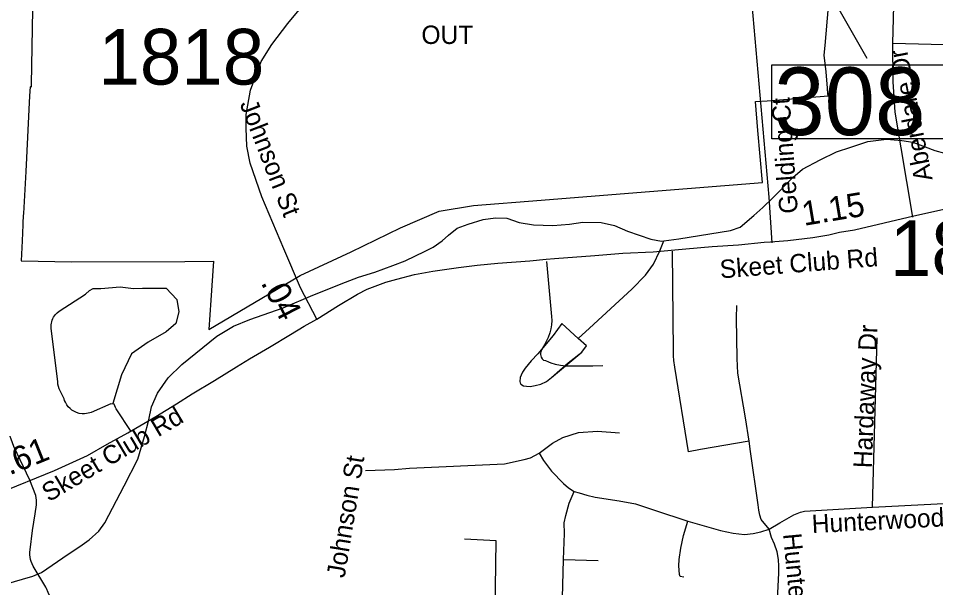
# Model space of a CAD drawing. Extents: x 1662474 to 1856135, y 779280 to 917889.
# Drawn here: x 1697006 to 1701744, y 832457 to 835401 of the extents above; entities that cross this region are included whole.
import ezdxf

# ---------------------------------------------------------------- set-up
doc = ezdxf.new("R2010")
doc.units = 0
for name, color, linetype in [('Cogo Default Point CELL', 7, 'Continuous'), ('Exist Boundary Political City Limit New Hole', 7, 'Continuous'), ('Exist Hydrographic Misc Water Feature', 7, 'Continuous'), ('Exist Road Non-System Type 51', 7, 'Continuous'), ('Exist Road Non-System Type 51 Label', 7, 'Continuous'), ('Exist Road Secondary Structure Standard Bridge Number Label', 7, 'Continuous'), ('Exist Road Secondary Type 51 Attributed', 7, 'Continuous'), ('Exist Road Secondary Type 51 Label', 7, 'Continuous'), ('Map Preparation Boundary City Limit Buffer Line', 7, 'Continuous'), ('Prop DGN Element Guardrail', 7, 'Continuous')]:
    doc.layers.add(name, color=color, linetype=linetype)

msp = doc.modelspace()

# ---------------------------------------------------------------- linework, layer by layer
at = {"layer": 'Exist Boundary Political City Limit New Hole'}
msp.add_lwpolyline([(1697083.4, 835640.9), (1697072.8, 835058.2), (1697072.5, 835045.8), (1697066.8, 835046.2), (1697064.4, 834999.4), (1697044.4, 834609.4), (1697031.9, 834392.2), (1697031.2, 834379.7), (1697029.1, 834343.7), (1697028.6, 834333.8), (1697029.8, 834333.7), (1697025.1, 834251), (1697020.4, 834146.7), (1697282.6, 834141.7), (1697866.6, 834143.5), (1698014.4, 834145.9), (1698000.6, 833942.8), (1697990.4, 833791.6), (1698461.1, 834071.2), (1698725.2, 834194.1), (1698979.1, 834317.2), (1699180.2, 834403.4), (1699356.9, 834432.3), (1699706, 834461.2), (1700070.8, 834489.6), (1700848.9, 834552.4), (1700826, 834821.2), (1700813.8, 834970.5), (1700873.6, 834975), (1701188.6, 834999.4), (1701187.8, 835009.9), (1701185.1, 835039.2), (1701178, 835123.7), (1701168.4, 835210.7), (1701172.6, 835261.1), (1701190, 835461.8)], dxfattribs=at)
at = {"layer": 'Exist Hydrographic Misc Water Feature'}
for points in [[(1700340.8, 834250), (1700417.8, 834260.8), (1700684.2, 834303), (1700734.4, 834320.8), (1700805.2, 834381.7), (1700851.8, 834422.7), (1700904.5, 834474.1), (1701006, 834577.1), (1701056.5, 834620.4), (1701146.9, 834669.4), (1701231.6, 834710.4), (1701305.8, 834735.1), (1701394.1, 834763.7), (1701490.5, 834776.5), (1701568.5, 834770), (1701626.1, 834760.6), (1701739.7, 834717.3), (1701789.6, 834703.2)], [(1696932.1, 832473.8), (1697080.7, 832516), (1697124.9, 832535.6), (1697264.1, 832629.6), (1697322.8, 832669.4), (1697371.1, 832704.5), (1697421.9, 832749.5), (1697452.2, 832791.6), (1697552.8, 832984), (1697622.7, 833121.2), (1697658.1, 833238.7), (1697679.3, 833324.4), (1697694.2, 833392.2), (1697725.2, 833462.2), (1697780.2, 833541.4), (1697851, 833610.5), (1698031.2, 833757.9), (1698117.7, 833808.7), (1698202.2, 833843.9), (1698373.1, 833903.6), (1698527.8, 833969.4), (1698696.6, 834037.3), (1698763, 834062.3), (1698847.4, 834087.6), (1698939.9, 834122.6), (1699004.1, 834147.6), (1699106.9, 834196.4), (1699149.2, 834217.7), (1699195.4, 834251.2), (1699228, 834280.1), (1699272.5, 834316.1), (1699328.6, 834337.1), (1699407.1, 834360.2), (1699471.2, 834369.5), (1699529.1, 834368.3), (1699592.6, 834345.7), (1699666.6, 834332.7), (1699766.7, 834329.1), (1699852.7, 834336.3), (1699920.8, 834347.2), (1700016.6, 834344.4), (1700084.7, 834329.1), (1700152.2, 834299.9), (1700273.6, 834258.8), (1700327.7, 834247.9), (1700340.8, 834250)], [(1699897.3, 833746.2), (1699955.5, 833798.4), (1700174.3, 833999.9), (1700245.2, 834073.1), (1700286, 834130.5), (1700319, 834198), (1700340.8, 834250)], [(1699897.3, 833746.2), (1699813.9, 833822.6), (1699769.1, 833761.1), (1699689, 833666.7), (1699655.5, 833630.5), (1699639.1, 833611.1), (1699623.9, 833592.5), (1699610.5, 833571.5), (1699602.3, 833556.1), (1699598.3, 833543.1), (1699596, 833523.3), (1699597.2, 833516), (1699601.9, 833509.3), (1699615.6, 833500.8), (1699630.4, 833498.1), (1699650.2, 833497.7), (1699674.8, 833502.1), (1699703.9, 833509.7), (1699733.8, 833523.9), (1699760.1, 833543.1), (1699845.3, 833619.3), (1699916.1, 833675.2), (1699940.4, 833706.8), (1699897.3, 833746.2)], [(1699897.3, 833746.2), (1699813.9, 833822.6), (1699769.1, 833761.1), (1699689, 833666.7), (1699655.5, 833630.5), (1699639.1, 833611.1), (1699623.9, 833592.5), (1699610.5, 833571.5), (1699602.3, 833556.1), (1699598.3, 833543.1), (1699596, 833523.3), (1699597.2, 833516), (1699601.9, 833509.3), (1699615.6, 833500.8), (1699630.4, 833498.1), (1699650.2, 833497.7), (1699674.8, 833502.1), (1699703.9, 833509.7), (1699733.8, 833523.9), (1699760.1, 833543.1), (1699916.1, 833675.2), (1699940.4, 833706.8), (1699897.3, 833746.2)]]:
    msp.add_lwpolyline(points, dxfattribs=at)
at = {"layer": 'Exist Road Non-System Type 51'}
for p, q in [((1701522.5, 835272.2), (1701985.5, 835259.7)), ((1701417, 832872.6), (1701442.5, 833748.7)), ((1699821.8, 832603), (1700000.8, 832596.7))]:
    msp.add_line(p, q, dxfattribs=at)
for points in [[(1701522.5, 835272.2), (1701529.4, 835531), (1701525.4, 835591.2), (1701501.2, 835704)], [(1700898.9, 834239.8), (1700883.6, 834475.7), (1700796, 835473)], [(1701625.6, 834372), (1701534.9, 834916.1), (1701523.9, 835073.2), (1701522.5, 835272.2)], [(1700780.2, 833215.4), (1700529.6, 833171.2), (1700468.1, 833159.9), (1700396.6, 833596.4), (1700392.4, 833632.1), (1700390.8, 833655.2), (1700390, 833678), (1700385.5, 834197.8)], [(1699734.1, 834143.4), (1699760.1, 833859.7), (1699761.6, 833837.9), (1699759.2, 833815.6), (1699755.6, 833794.6), (1699750.4, 833773.9), (1699742.8, 833751.2), (1699733.1, 833729.5), (1699723.9, 833711.9), (1699718.9, 833704.6), (1699708.4, 833687), (1699706, 833681.4), (1699704.1, 833675.9), (1699703.4, 833669.4), (1699703.6, 833662), (1699704.6, 833655.5), (1699706.9, 833649.4), (1699712.1, 833641), (1699718.9, 833633.7), (1699728.9, 833631.1), (1699744.1, 833624.5), (1699756.6, 833619.8), (1699778.4, 833613.2), (1699805.5, 833607.2), (1699834.9, 833603.8), (1699972.6, 833604.6), (1700024.9, 833605.6)], [(1697588.8, 833265.2), (1697511.6, 833380.9), (1697507.4, 833388.9), (1697504.2, 833397.2), (1697501.6, 833405.9), (1697482.9, 833407.7), (1697382.1, 833363.1), (1697375.4, 833360.8), (1697366.4, 833358.6), (1697357.8, 833356.8), (1697348.1, 833356.2), (1697335.4, 833356.2), (1697321, 833358.4), (1697306.9, 833362.4), (1697295.4, 833368.1), (1697282.6, 833375.4), (1697272.8, 833383.6), (1697263.9, 833392.8), (1697255.9, 833403.2), (1697248.9, 833415.9), (1697245.1, 833424.2), (1697242.2, 833433.4), (1697217.1, 833485.9), (1697213.1, 833497.8), (1697210.8, 833509.2), (1697210, 833521.9), (1697176.1, 833799), (1697175.6, 833806.9), (1697175.6, 833815.6), (1697176.6, 833824), (1697178.2, 833832.4), (1697180.6, 833840.5), (1697183.8, 833848.1), (1697187.9, 833855.8), (1697192.6, 833863.4), (1697198.1, 833870.2), (1697206.9, 833878.9), (1697216.9, 833887), (1697352.5, 833974.7), (1697374.2, 833994.4), (1697392, 834004.4), (1697431.6, 834004.4), (1697532.4, 834012.2), (1697601.4, 834004.4), (1697646.9, 834006.2), (1697769.4, 834006.2), (1697824.6, 833947), (1697834.6, 833883.8), (1697818.8, 833822.5), (1697769.4, 833779.1), (1697676.5, 833725.8), (1697589.6, 833666.5), (1697538.2, 833557.9), (1697494.8, 833409.6)], [(1700780.2, 833215.4), (1700761.6, 833335.2), (1700722.2, 833565.6), (1700718.9, 833641.9), (1700718.9, 833642.6), (1700716.2, 833851.2), (1700716.5, 833915.4)], [(1697065.4, 833012.4), (1696983.2, 833186.2), (1696916.6, 833365.4), (1696860.1, 833586.2), (1696836.2, 833720.4)], [(1699696.6, 833152.6), (1699765.6, 833204), (1699817.6, 833233.2), (1699900, 833259.9), (1699997.9, 833266.2), (1700111, 833256.8)], [(1700884.1, 832758.9), (1700843.2, 832809.2), (1700836.4, 832832.1), (1700830.6, 832858.4), (1700826.5, 832885.9), (1700788.1, 833160.5), (1700780.2, 833215.4)], [(1698798.4, 833062.9), (1698949.4, 833068.4), (1699027, 833074.9), (1699517.6, 833096.9), (1699618.6, 833119.5), (1699651.9, 833129), (1699696.6, 833152.6)], [(1699696.6, 833152.6), (1699718.6, 833115.4), (1699759.2, 833058.7), (1699821.2, 832994.9), (1699847.5, 832973.1), (1699876.6, 832954.2)], [(1697178, 832380.2), (1697175.4, 832390.4), (1697168.5, 832413.2), (1697160.6, 832432.9), (1697151.1, 832452.4), (1697147.8, 832459.4), (1697083, 832568.1), (1697077.1, 832579.9), (1697072.8, 832591.8), (1697069.4, 832603.2), (1697066.6, 832615.4), (1697065.4, 832627.4), (1697065.4, 832640), (1697066.4, 832652.4), (1697079.6, 832752.4), (1697093.1, 832838.2), (1697099, 832885.2), (1697099.8, 832897.5), (1697099.2, 832909.6), (1697097.9, 832921.6), (1697095.6, 832933.4), (1697065.4, 833012.4)], [(1699821.8, 832603), (1699827, 832737.4), (1699825.6, 832792.2), (1699833.9, 832830.9), (1699851.9, 832894.1), (1699876.6, 832954.2)], [(1699876.6, 832954.2), (1699901.9, 832948.2), (1699942.2, 832935.5), (1699985, 832925), (1700110.1, 832906.9), (1700193.4, 832890.2), (1700292.6, 832857.9), (1700463.2, 832800.7)], [(1701417, 832872.6), (1702152.4, 832911.4), (1702472.1, 832931.1)], [(1700884.1, 832758.9), (1700939.4, 832792.2), (1701012, 832834.5), (1701045.9, 832847.9), (1701066.9, 832853.1), (1701417, 832872.6)], [(1700442.5, 832510.9), (1700424.6, 832514.2), (1700421.8, 832524.8), (1700418.1, 832570.4), (1700419.4, 832603), (1700427.5, 832662.1), (1700440.9, 832727.4), (1700463.2, 832800.7)], [(1700463.2, 832800.7), (1700632.2, 832753.4), (1700698.9, 832738.2), (1700757.1, 832731.9), (1700801.8, 832737.1), (1700840.6, 832746.4), (1700884.1, 832758.9)], [(1700904.9, 831943.2), (1700933.2, 832533.7), (1700934.6, 832568.1), (1700932.2, 832603.2), (1700925.1, 832642.1), (1700912.2, 832682.8), (1700896.2, 832717.2), (1700884.1, 832758.9)], [(1699468.8, 832336.1), (1699473.5, 832699.9), (1699309.9, 832708)], [(1699799.4, 831984.7), (1699811.2, 832199.1), (1699812.4, 832274.2), (1699821.8, 832603)]]:
    msp.add_lwpolyline(points, dxfattribs=at)
at = {"layer": 'Exist Road Secondary Structure Standard Bridge Number Label'}
msp.add_line((1700181.3, 837303.7), (1701388.7, 835195.6), dxfattribs=at)
msp.add_lwpolyline([(1700897.6, 835161.3), (1701826.5, 835161.3), (1701826.5, 834777.2), (1700897.6, 834777.2)], close=True, dxfattribs=at)
at = {"layer": 'Exist Road Secondary Type 51 Attributed'}
for points in [[(1698546.9, 833846.1), (1698464, 834006.8), (1698377.7, 834208.6), (1698263.4, 834477.3), (1698203.3, 834652.6), (1698186.8, 834739.6), (1698182.6, 834833.1), (1698183.1, 834902.8), (1698205.1, 835029.4), (1698259.9, 835177.4), (1698314.5, 835266.2), (1698398.3, 835375), (1698745.8, 835794.3), (1699181.3, 836280.6), (1699611.4, 836832), (1699900.7, 837138.6), (1700107.7, 837332.9)], [(1699732.8, 834155.1), (1699775, 834158.9), (1699983.5, 834174.7), (1700127.8, 834185.8), (1700284.6, 834194.1), (1700454.2, 834209.1), (1700588.9, 834221.3), (1700726.4, 834230.4), (1700858.3, 834243.6), (1700891, 834246.1), (1700980.7, 834253), (1701110, 834268), (1701191.7, 834281.7), (1701247.3, 834294.8), (1701325.1, 834307.7), (1701631.1, 834380.1), (1701888.7, 834437.3)], [(1698546.9, 833846.1), (1698659.1, 833916.9), (1698758.3, 833974.9), (1698807.2, 834000.4), (1698904, 834036.5), (1698960.3, 834051.4), (1699052.9, 834075.5), (1699147.3, 834093.6), (1699279.8, 834112.9), (1699376.1, 834125), (1699482.3, 834134.8), (1699648.7, 834147.5), (1699732.8, 834155.1)], [(1696902.7, 832946.5), (1697193.1, 833063.3), (1697362.4, 833141.2), (1697464.9, 833199.2), (1697571.6, 833257.2), (1697716, 833341.9), (1697823.7, 833407.7), (1697904.3, 833459.2), (1698018.6, 833527.8), (1698132.1, 833598.7), (1698200.4, 833640), (1698304.1, 833700.3), (1698412.2, 833766.3), (1698483.1, 833808.9), (1698546.9, 833846.1)]]:
    msp.add_lwpolyline(points, dxfattribs=at)
at = {"layer": 'Map Preparation Boundary City Limit Buffer Line'}
msp.add_lwpolyline([(1697083.4, 835640.9), (1697072.8, 835058.2), (1697072.5, 835045.8), (1697066.8, 835046.2), (1697064.4, 834999.4), (1697044.4, 834609.4), (1697031.9, 834392.2), (1697031.2, 834379.7), (1697029.1, 834343.7), (1697028.6, 834333.8), (1697029.8, 834333.7), (1697025.1, 834251), (1697020.4, 834146.7), (1697282.6, 834141.7), (1697866.6, 834143.5), (1698014.4, 834145.9), (1698000.6, 833942.8), (1697990.4, 833791.6), (1698461.1, 834071.2), (1698725.2, 834194.1), (1698979.1, 834317.2), (1699180.2, 834403.4), (1699356.9, 834432.3), (1699706, 834461.2), (1700070.8, 834489.6), (1700848.9, 834552.4), (1700826, 834821.2), (1700813.8, 834970.5), (1700873.6, 834975), (1701188.6, 834999.4), (1701187.8, 835009.9), (1701185.1, 835039.2), (1701178, 835123.7), (1701168.4, 835210.7), (1701172.6, 835261.1), (1701190, 835461.8)], dxfattribs=at)

# ---------------------------------------------------------------- texts
at = {"layer": 'Cogo Default Point CELL'}
for s, p in [('1818', (1697419.5, 835058.4)), ('1820', (1701507.5, 834067.8))]:
    msp.add_text(s, height=288, dxfattribs=at).set_placement(p)
at = {"layer": 'Exist Boundary Political City Limit New Hole'}
msp.add_text('OUT', height=95, dxfattribs=at).set_placement((1699087.9, 835268.4))
at = {"layer": 'Exist Road Non-System Type 51 Label'}
for s, rotation, p in [('Aberdare Dr', 101.1423, (1701728.5, 834568.2)), ('Gelding Ct', 94.1572, (1701032.8, 834394.6)), ('Hardaway Dr', 87.7053, (1701413.8, 833073.6)), ('Johnson St', 80.7321, (1698691.1, 832503.9)), ('Hunterwoods Dr', 2.9754, (1701106.4, 832738.8)), ('Hunter Oaks Dr', 275.4893, (1700955.4, 832734.4))]:
    msp.add_text(s, height=95, rotation=rotation, dxfattribs=at).set_placement(p)
at = {"layer": 'Exist Road Secondary Structure Standard Bridge Number Label'}
msp.add_text('308', height=350, dxfattribs=at).set_placement((1700910.1, 834797))
at = {"layer": 'Exist Road Secondary Type 51 Label'}
for s, rotation, p in [('Johnson St', 291.3241, (1698148.1, 834958.9)), ('Skeet Club Rd', 4.4945, (1700632.7, 834055.9)), ('Skeet Club Rd', 30.7529, (1697163.4, 832898))]:
    msp.add_text(s, height=95, rotation=rotation, dxfattribs=at).set_placement(p)
at = {"layer": 'Prop DGN Element Guardrail'}
for s, rotation, p in [('1.15', 9.4571, (1701063.8, 834327.6)), ('.04', 297.2881, (1698256.4, 834034)), ('.61', 21.9118, (1696960.4, 833037.1))]:
    msp.add_text(s, height=125, rotation=rotation, dxfattribs=at).set_placement(p)

doc.saveas('drawing.dxf')
